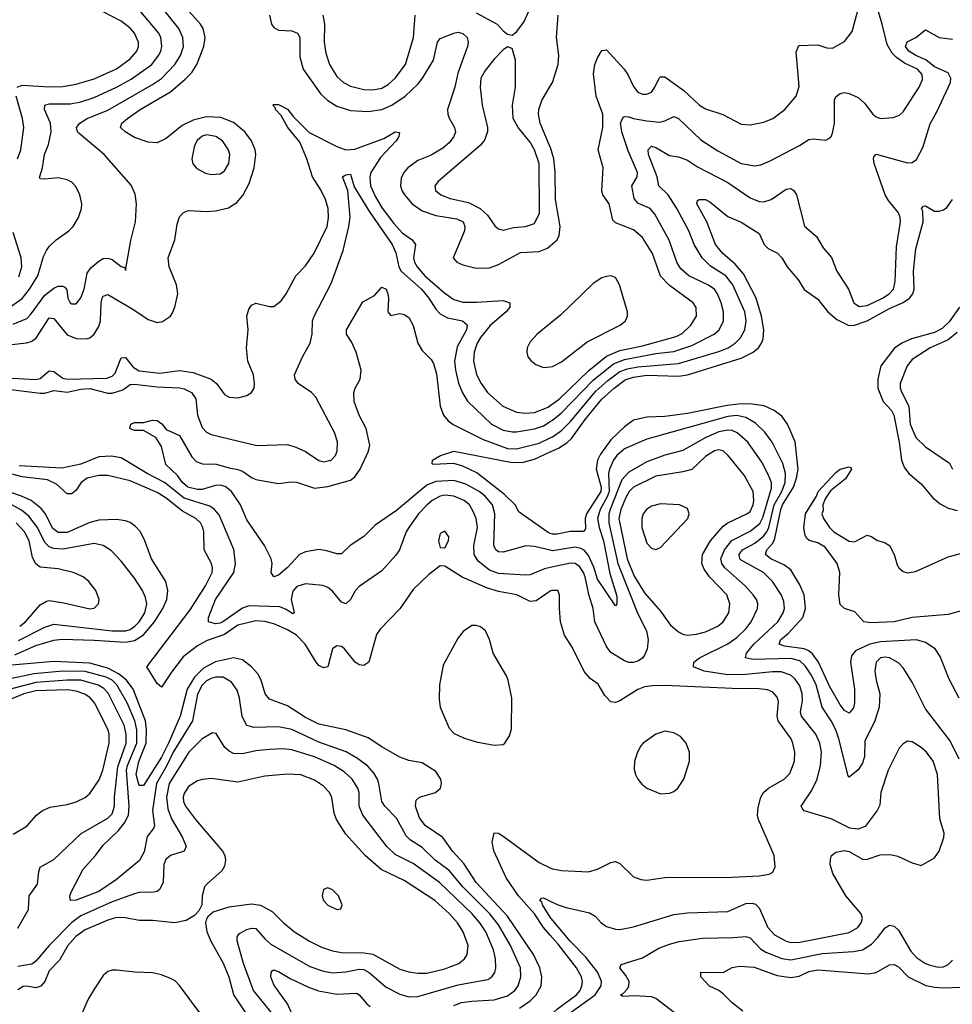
# Model space of a CAD drawing. Header units: inches. Extents: x 1173000 to 1307049, y 522583 to 678455.
# Tile 579 of 617: x 1237638 to 1241789, y 660668 to 665050. Entities that reach past the tile are written whole.
import ezdxf

# ---------------------------------------------------------------- set-up
doc = ezdxf.new("R2010")
doc.units = ezdxf.units.IN
doc.header["$MEASUREMENT"] = 0
doc.layers.add('B2636', color=7, linetype='Continuous')
doc.layers.add('B2646', color=7, linetype='Continuous')

msp = doc.modelspace()

# ---------------------------------------------------------------- linework, layer by layer
at = {"layer": 'B2636', "color": 5}
for points, elevation in [([(1237590, 663603.4), (1237668.3, 663611.8), (1237690, 663618.3), (1237710, 663630.7), (1237770, 663722.8), (1237790, 663720.7), (1237850, 663647.6), (1237890, 663630.7), (1237935.1, 663630), (1237950, 663634.2), (1237969.4, 663650.6), (1237990, 663684.9), (1237998.4, 663710), (1238000.8, 663790), (1238005.6, 663810), (1238010, 663819), (1238030, 663826.5), (1238142.2, 663762.2), (1238210, 663715.5), (1238250, 663701.5), (1238273.9, 663706.1), (1238309.7, 663730), (1238317.2, 663742.8), (1238329.2, 663770.7), (1238342.4, 663830), (1238336.3, 663870), (1238303, 663950), (1238299.1, 663990), (1238329, 664070), (1238339.5, 664140.5), (1238350, 664172.4), (1238367.6, 664192.4), (1238390, 664200.7), (1238470, 664196), (1238510, 664198.5), (1238567.7, 664212.3), (1238604.2, 664235.7), (1238632.1, 664267.9), (1238659.9, 664320.1), (1238681.8, 664390), (1238689.3, 664449.3), (1238686.4, 664470), (1238670.5, 664510), (1238640.5, 664550), (1238590, 664592.6), (1238533.9, 664613.9), (1238470, 664617.1), (1238410, 664603.1), (1238361, 664579), (1238290, 664521.5), (1238250, 664502.4), (1238210, 664505.3), (1238150, 664526), (1238107.4, 664550), (1238086.6, 664570), (1238092.9, 664590), (1238118, 664610), (1238174.3, 664650), (1238310, 664728.8), (1238375.3, 664784.7), (1238404.6, 664815.4), (1238427, 664850), (1238457.3, 664930), (1238463.6, 664970), (1238455.2, 665010), (1238442.5, 665030), (1238354.8, 665130)], 1120), ([(1237610, 663694.6), (1237670, 663720.7), (1237690, 663740.5), (1237750, 663824.1), (1237790, 663855.1), (1237810, 663864.2), (1237830, 663864.6), (1237839.3, 663859.3), (1237848.2, 663848.2), (1237853.1, 663810), (1237863.1, 663790), (1237870, 663784.9), (1237890, 663785.5), (1237910, 663812.4), (1237925.8, 663850), (1237938.6, 663921.4), (1237954.9, 663945.1), (1237990, 663975.6), (1238010, 663986.5), (1238030, 663987.8), (1238050, 663982.6), (1238090, 663950.7), (1238106.4, 663946.4), (1238110, 663934), (1238133.5, 664066.5), (1238154.2, 664150), (1238157.6, 664230), (1238152.8, 664272.8), (1238134, 664314), (1238015.1, 664450), (1237902.7, 664542.7), (1237896.2, 664550), (1237891.7, 664570), (1237906, 664590), (1237939, 664610), (1238030, 664647.2), (1238230, 664761.1), (1238270, 664788.7), (1238329.6, 664850.4), (1238354.5, 664890), (1238366.8, 664930), (1238364.5, 664970), (1238347.2, 665010), (1238266.6, 665110)], 1140), ([(1237627.5, 664750), (1237650, 664758.8), (1237770, 664750.9), (1237830, 664752.8), (1237890, 664763), (1237970, 664786.6), (1238070, 664831.1), (1238130, 664875.4), (1238160.5, 664910), (1238167.5, 664930), (1238167.6, 664950), (1238149.9, 664990), (1238130, 665012.5), (1238090, 665043.8), (1237970, 665105.3)], 1180), ([(1239670, 665079.8), (1239763.7, 665030), (1239790, 665000.5), (1239810, 664986), (1239830, 664981), (1239850, 664996.3), (1239881.6, 665038.4), (1239919.6, 665120.4)], 1140), ([(1237603.2, 663776.8), (1237650, 663809.6), (1237682.7, 663850), (1237719.2, 663910), (1237744.8, 663995.2), (1237757.7, 664022.3), (1237770, 664040.4), (1237801.3, 664070), (1237856.9, 664110), (1237876.4, 664130), (1237899.7, 664170), (1237913.7, 664210), (1237915.1, 664230), (1237905.7, 664270), (1237887.7, 664307.7), (1237870, 664326), (1237850, 664336.9), (1237810, 664346.6), (1237750, 664339.5), (1237730, 664341.2), (1237727, 664347), (1237739.7, 664390), (1237748.3, 664450), (1237766.3, 664493.7), (1237778.4, 664550), (1237775.4, 664590), (1237748.6, 664650), (1237750.8, 664669.2), (1237770, 664675.2), (1237864.7, 664675.3), (1237910, 664683.7), (1237970, 664703.7), (1238070, 664749.3), (1238135.1, 664784.9), (1238225.9, 664850), (1238256.6, 664890), (1238267.3, 664910), (1238271.4, 664930), (1238267, 664970), (1238257.7, 664990), (1238170, 665093.3)], 1160), ([(1238749.6, 665070), (1238759.8, 665030), (1238770, 665015.8), (1238790, 665003.6), (1238850, 665000.7), (1238874.5, 664990), (1238884.5, 664970), (1238884.9, 664884.9), (1238899.5, 664830), (1238979.1, 664719.1), (1239010, 664689.6), (1239050, 664664.9), (1239110, 664645.9), (1239190, 664641.3), (1239250, 664650.4), (1239294.1, 664670), (1239354.7, 664710), (1239410, 664763), (1239431.6, 664790), (1239479.4, 664870), (1239497.7, 664950), (1239510, 664966.7), (1239570, 664990.2), (1239590, 664994), (1239610, 664988.9), (1239630.2, 664970), (1239633.9, 664950), (1239630.8, 664930), (1239588.5, 664811.5), (1239574.8, 664750), (1239543.1, 664650), (1239543.6, 664630), (1239550, 664611.7), (1239574.1, 664570), (1239577.5, 664550), (1239570.1, 664530), (1239550, 664501.6), (1239522.2, 664477.8), (1239470, 664447.6), (1239410, 664422.8), (1239365.9, 664390), (1239347.9, 664370), (1239335.7, 664344.3), (1239332.9, 664310), (1239339.4, 664290), (1239350.6, 664270), (1239385.7, 664230), (1239430, 664199.3), (1239490, 664179.1), (1239584.1, 664164.1), (1239612.1, 664150), (1239620.1, 664130), (1239617.7, 664110), (1239567.2, 663990), (1239584.6, 663970), (1239610, 663958.9), (1239670, 663943.3), (1239730, 663945.8), (1239770, 663959.6), (1239866.9, 664013.1), (1239950, 664018.5), (1239987.5, 664032.5), (1240000, 664043.6)], 1120), ([(1238987.2, 665070), (1238995.2, 665030), (1238994, 664950), (1239000.7, 664900.7), (1239017.9, 664850), (1239050, 664797.6), (1239079, 664770), (1239110, 664753.5), (1239170, 664738.4), (1239210, 664737.3), (1239250, 664744.8), (1239278.8, 664761.2), (1239308.8, 664790), (1239355.9, 664850), (1239391.6, 664970), (1239398.5, 665070)], 1140), ([(1240000, 664481.8), (1239954.4, 664590), (1239947.5, 664630), (1239949.3, 664650), (1239962.8, 664690), (1240000, 664754.1)], 1120), ([(1237629.4, 664430), (1237642.8, 664470), (1237656.9, 664570), (1237651.4, 664610), (1237623.4, 664710)], 1180), ([(1237550, 663457.4), (1237710, 663447.8), (1237730, 663453.4), (1237770, 663487.3), (1237790, 663483.7), (1237830, 663454.4), (1237850, 663450.1), (1238026.1, 663453.9), (1238050, 663462.6), (1238062.7, 663477.3), (1238090, 663545.1), (1238110, 663546.4), (1238143.1, 663503.1), (1238170, 663486.9), (1238262.6, 663477.4), (1238350, 663488.1), (1238410, 663479), (1238490.2, 663450), (1238514.4, 663430), (1238550, 663382.4), (1238570, 663370.4), (1238610, 663367.6), (1238650, 663377), (1238670, 663390.6), (1238681.3, 663410), (1238684, 663430), (1238678.7, 663470), (1238654.4, 663530), (1238647.2, 663590), (1238656, 663670), (1238649.8, 663730), (1238658, 663762), (1238670, 663779.3), (1238690, 663788.7), (1238750, 663773.4), (1238770, 663773.8), (1238801.7, 663798.3), (1238825.1, 663830), (1238868, 663910), (1238910, 663954), (1238948.9, 664011.1), (1239006.6, 664130), (1239013.4, 664170), (1239010.6, 664210), (1238999.5, 664250), (1238980.6, 664290), (1238941.4, 664350), (1238916.9, 664430), (1238885, 664505), (1238831.6, 664570), (1238802.7, 664622.7), (1238776.4, 664650), (1238776.6, 664656.6), (1238764.5, 664670), (1238767.8, 664672.2), (1238790, 664672), (1238830, 664651.2), (1238857.3, 664617.3), (1238927.2, 664547.2), (1239050, 664485), (1239090, 664470.6), (1239130, 664474.3), (1239258.5, 664521.5), (1239310, 664550.1), (1239328.3, 664548.3), (1239325.9, 664530), (1239314, 664510), (1239243.5, 664436.5), (1239200.9, 664370), (1239196.1, 664350), (1239199.3, 664310), (1239221.5, 664261.5), (1239251.6, 664211.6), (1239302.9, 664142.9), (1239340.8, 664100.8), (1239384.8, 664070), (1239400.5, 664050), (1239391.3, 663990), (1239395.7, 663970), (1239406.7, 663950), (1239442.1, 663910), (1239530, 663832.3), (1239570, 663804.6), (1239610, 663793.4), (1239672.1, 663792.1), (1239790, 663800.3), (1239819.7, 663790), (1239820.1, 663770), (1239803, 663750), (1239731.9, 663688.1), (1239690, 663634.8), (1239674.7, 663610), (1239660.7, 663570), (1239658.8, 663530), (1239671.1, 663471.1), (1239692.1, 663430), (1239720.4, 663390), (1239789.4, 663329.4), (1239850, 663302.7), (1239890, 663298.4), (1239930, 663302.1), (1239990, 663325.5), (1240000, 663332.6)], 1080), ([(1237550, 663409.2), (1237730, 663387.7), (1237750, 663388.2), (1237790, 663399.1), (1237850, 663391.5), (1237910, 663405.2), (1237950, 663408.3), (1238030, 663387.4), (1238050, 663387), (1238097.6, 663402.4), (1238130, 663426.5), (1238150, 663428.3), (1238250, 663415.2), (1238350, 663410.9), (1238370, 663406.4), (1238403.8, 663390), (1238423.1, 663363.1), (1238430.1, 663290), (1238450, 663234.4), (1238470, 663213.7), (1238490, 663203.5), (1238694.1, 663154.1), (1238830, 663158.5), (1238867.5, 663147.5), (1238910, 663127.6), (1238970, 663087.5), (1238990, 663082.6), (1239024.5, 663090), (1239043.5, 663110), (1239051.6, 663130), (1239053.2, 663170), (1239040.7, 663210), (1238956.5, 663370), (1238937.7, 663390), (1238878.3, 663430), (1238865.1, 663450), (1238861.7, 663470), (1238896.9, 663550), (1238930.6, 663610), (1238940.6, 663650), (1238942.3, 663710), (1238948.3, 663730), (1239024.6, 663875.4), (1239077.4, 664022.6), (1239103.8, 664130), (1239108.7, 664171.3), (1239098.9, 664290), (1239074.5, 664350), (1239090, 664359.5), (1239110, 664362), (1239126.6, 664306.6), (1239195.1, 664195.1), (1239296.6, 664050), (1239312.8, 664012.8), (1239325.2, 663950), (1239336.5, 663930), (1239427.4, 663850), (1239459.7, 663810), (1239490, 663760.9), (1239510, 663740.7), (1239542.6, 663722.6), (1239609.5, 663709.5), (1239630, 663692.2), (1239627.2, 663670), (1239585.4, 663594.6), (1239574.1, 663530), (1239577.7, 663490), (1239591.5, 663431.5), (1239608.6, 663388.6), (1239631.6, 663351.6), (1239738.2, 663250), (1239790, 663223.4), (1239830, 663214.9), (1239850, 663215.7), (1239930, 663228.9), (1239970, 663242.9), (1240000, 663260.9)], 1060), ([(1237635.1, 663904.9), (1237648.3, 663950), (1237645.1, 663990), (1237610, 664102.4)], 1180), ([(1240000, 662688.8), (1239930, 662706), (1239891.5, 662708.5), (1239790, 662680.8), (1239770, 662681.5), (1239756.8, 662690), (1239749, 662710), (1239753.1, 662850), (1239743.1, 662890), (1239709.9, 662930), (1239683, 662950), (1239623.4, 662983.4), (1239570, 662998.9), (1239490, 662994.6), (1239450, 662978.3), (1239314.7, 662865.3), (1239220.4, 662799.6), (1239170.1, 662749.9), (1239109, 662710), (1239070, 662672.2), (1239050, 662672.5), (1239006.1, 662686.1), (1238970, 662691.2), (1238910, 662682.2), (1238884.2, 662670), (1238830, 662611.6), (1238790, 662578.2), (1238769.8, 662569.8), (1238758.3, 662590), (1238762.7, 662630), (1238757.7, 662650), (1238728.1, 662710), (1238650, 662824), (1238621.6, 662890), (1238580.4, 662950), (1238552.7, 662972.7), (1238530, 662978.3), (1238510, 662977), (1238450, 662959.3), (1238430, 662959.6), (1238386.5, 662970), (1238362.7, 662990), (1238341.4, 663021.4), (1238288.5, 663070), (1238269.3, 663150), (1238244.5, 663190), (1238190, 663221.2), (1238150, 663222), (1238128.7, 663230), (1238133.2, 663250), (1238150, 663256.5), (1238190, 663256.5), (1238230, 663267.2), (1238250, 663266.7), (1238271.7, 663251.7), (1238290, 663226.4), (1238350, 663199.1), (1238404.1, 663104.1), (1238424.1, 663084.1), (1238452.5, 663072.5), (1238512.3, 663072.3), (1238570, 663054.8), (1238610, 663047.9), (1238630, 663040.5), (1238670, 663012.7), (1238690, 663004.2), (1238790, 662985.2), (1238846.9, 662993.1), (1238870, 662991.8), (1238950, 662965.4), (1239010, 662971.8), (1239110, 663001), (1239130, 663015.8), (1239153.2, 663050), (1239190.7, 663130), (1239196.3, 663156.3), (1239179.8, 663230), (1239148.9, 663290), (1239127.7, 663350), (1239126, 663390), (1239131.3, 663410), (1239154.3, 663450), (1239157.6, 663490), (1239135.9, 663570), (1239115.8, 663615.9), (1239093.5, 663650), (1239093.1, 663670), (1239166, 663794), (1239217.2, 663822.8), (1239250, 663859.1), (1239270, 663850.6), (1239277.4, 663830), (1239280.3, 663810), (1239276.3, 663750), (1239290, 663734), (1239330, 663742), (1239350, 663738), (1239370, 663723.8), (1239389.2, 663689.2), (1239411.1, 663610), (1239430, 663578.3), (1239470, 663537), (1239479.8, 663519.8), (1239493.1, 663473.1), (1239510.1, 663330), (1239525.1, 663290), (1239544.8, 663264.8), (1239568, 663248), (1239701.2, 663181.2), (1239810, 663141.1), (1239850, 663139.3), (1239950, 663164.9), (1240000, 663188.2)], 1040), ([(1240000, 663698.2), (1239941.6, 663650), (1239910, 663616), (1239897.2, 663590), (1239894.9, 663570), (1239900.3, 663550), (1239913, 663533), (1239936, 663516), (1239970, 663502.4), (1240000, 663505.2)], 1120), ([(1240000, 662763.8), (1239990, 662767.2), (1239871.3, 662850), (1239860.3, 662860.3), (1239843.9, 662890), (1239796.2, 662936.2), (1239673.3, 663033.3), (1239610, 663063.4), (1239570, 663075.2), (1239478, 663070), (1239473.6, 663073.6), (1239475.1, 663090), (1239511.6, 663110), (1239570, 663130.1), (1239830, 663078.8), (1239879, 663081), (1239930, 663093.5), (1240000, 663126.5)], 1020), ([(1240000, 662611.6), (1239974, 662606), (1239910, 662579.4), (1239890, 662578.3), (1239770, 662585.4), (1239730, 662600.4), (1239679.4, 662639.4), (1239660.7, 662670), (1239658.9, 662710), (1239676.1, 662790), (1239670, 662829.6), (1239658.7, 662858.7), (1239639.6, 662890), (1239617, 662910), (1239570, 662929.1), (1239530, 662933.1), (1239510, 662929.5), (1239473.9, 662910), (1239450, 662889.9), (1239412.8, 662850), (1239370.2, 662790), (1239358.2, 662770), (1239328.9, 662691.1), (1239312.8, 662667.2), (1239250, 662596.8), (1239150, 662527.1), (1239132.2, 662507.8), (1239110, 662469.5), (1239090.2, 662449.8), (1239070, 662457.7), (1239030, 662505.8), (1239010, 662522.6), (1238988.2, 662531.8), (1238910, 662539.5), (1238872.2, 662527.8), (1238853.8, 662506.2), (1238846.9, 662470), (1238860.4, 662410), (1238853.8, 662406.2), (1238825, 662425), (1238796.2, 662436.2), (1238658.4, 662441.6), (1238629.4, 662430.6), (1238542.2, 662370), (1238530, 662363.4), (1238510, 662361), (1238478.7, 662370), (1238478.5, 662390), (1238510.5, 662470), (1238591.6, 662590), (1238599.1, 662630), (1238591.8, 662691.8), (1238525.8, 662845.8), (1238505.6, 662870), (1238484.5, 662884.5), (1238370, 662920.9), (1238282.2, 662990), (1238206.4, 663030), (1238090, 663100.2), (1238047.5, 663107.5), (1237990, 663104), (1237910, 663072.1), (1237826.2, 663053.8), (1237636.3, 663063.7)], 1060), ([(1240000, 662505.9), (1239937.1, 662462.9), (1239910, 662460.3), (1239850.3, 662490.3), (1239770, 662504.7), (1239719.7, 662519.7), (1239608.3, 662568.3), (1239530, 662618.3), (1239510, 662618.7), (1239459.7, 662580.3), (1239390, 662514.6), (1239330, 662428.5), (1239242.2, 662337.8), (1239227.1, 662312.9), (1239192.1, 662190), (1239170, 662175.3), (1239150, 662179.3), (1239131.5, 662190), (1239083.5, 662250), (1239070, 662259.8), (1239050, 662263.1), (1239030, 662249.5), (1239010.2, 662170), (1238990, 662165.6), (1238970, 662176), (1238957.6, 662190), (1238908.5, 662270), (1238870.9, 662310.9), (1238830, 662335.1), (1238770, 662360.7), (1238730, 662371.9), (1238690, 662374.2), (1238610, 662354.9), (1238550, 662313.4), (1238472.8, 662287.2), (1238430, 662262.8), (1238366.2, 662213.8), (1238313.6, 662146.4), (1238270, 662078.6), (1238250, 662095), (1238203.7, 662170), (1238396.7, 662423.3), (1238465, 662530), (1238494.8, 662590), (1238496.2, 662610), (1238491.6, 662630), (1238459.9, 662690), (1238458.7, 662770), (1238453.9, 662790), (1238443.2, 662810), (1238422.3, 662830), (1238362.9, 662862.9), (1238290, 662920.8), (1238250, 662946.3), (1238130, 662997.6), (1238030, 663020.6), (1237990, 663021.3), (1237938.5, 663010), (1237912.7, 662990), (1237890, 662955.9), (1237870, 662939), (1237850, 662939.9), (1237802.8, 662982.8), (1237762, 663002), (1237650, 663016), (1237490, 663056.6)], 1080), ([(1237617.5, 662222.5), (1237710, 662265), (1237790, 662288), (1237827.5, 662292.5), (1237970, 662289.1), (1238110, 662278.9), (1238150, 662286.7), (1238190, 662312.5), (1238238.5, 662370), (1238275.9, 662430), (1238293.3, 662470), (1238298.4, 662510), (1238288.2, 662550), (1238225.2, 662650), (1238195.9, 662730), (1238175.8, 662770), (1238154.4, 662794.4), (1238130, 662812.7), (1238110, 662820.2), (1238070, 662825.9), (1237990, 662822.2), (1237950, 662811.9), (1237850, 662768.2), (1237810, 662767), (1237785.7, 662785.7), (1237751.5, 662851.5), (1237734.5, 662874.5), (1237690, 662909.9), (1237647.1, 662930), (1237590, 662948.8)], 1120), ([(1237633.3, 662286.7), (1237750, 662346.6), (1237790, 662360.1), (1238049.9, 662330.1), (1238110.2, 662329.8), (1238130, 662336.1), (1238151.2, 662350), (1238170, 662370.1), (1238195.9, 662410), (1238203.9, 662450), (1238198.5, 662478.5), (1238184.4, 662510), (1238150, 662563.8), (1238090, 662640.4), (1238046.7, 662686.7), (1238009.9, 662709.9), (1237970, 662718.7), (1237830, 662693.6), (1237790, 662697.1), (1237770, 662703.8), (1237750, 662723.8), (1237718.2, 662790), (1237679.7, 662839.7), (1237646.6, 662866.6), (1237590, 662897.4)], 1140), ([(1237638.4, 662350), (1237663.6, 662370), (1237730, 662446), (1237757.8, 662462.2), (1237770, 662464.7), (1237835.1, 662455.1), (1237950, 662428.1), (1237970, 662430.6), (1237989.4, 662450), (1237991.6, 662470), (1237978, 662510), (1237946.3, 662550), (1237921.6, 662570), (1237876, 662590), (1237810, 662606.6), (1237730, 662612.9), (1237710, 662628.2), (1237696.1, 662656.1), (1237680.5, 662730), (1237659.2, 662770), (1237622.3, 662810)], 1160), ([(1239862.8, 660650), (1239910, 660683.6), (1239936.6, 660710), (1239959.4, 660750), (1239962.8, 660790), (1239952.8, 660830), (1239925.5, 660890), (1239810, 661059.7), (1239670.7, 661210), (1239614.7, 661294.7), (1239565.2, 661350), (1239521.3, 661410), (1239443.3, 661463.3), (1239417.1, 661497.1), (1239399.5, 661550), (1239403.3, 661576.7), (1239418.4, 661590), (1239489.6, 661610), (1239510.7, 661630), (1239515.7, 661650), (1239512.3, 661670), (1239490, 661703.9), (1239430, 661743.1), (1239370, 661753.5), (1239330, 661767.9), (1239250, 661813.2), (1239190, 661853.6), (1239090, 661889.4), (1238970, 661914), (1238910, 661944.5), (1238830, 661996.5), (1238750, 662025.8), (1238730.6, 662050), (1238713.3, 662110), (1238698.3, 662138.3), (1238670.4, 662170.4), (1238630, 662200.8), (1238590, 662209.9), (1238510, 662191.4), (1238456.5, 662163.5), (1238416.3, 662123.7), (1238384, 662070), (1238352.3, 661950), (1238301.4, 661830), (1238270, 661767.6), (1238190, 661641), (1238170, 661641.2), (1238157.5, 661690), (1238168.6, 661748.6), (1238200.8, 661830), (1238203.1, 661890), (1238198.3, 661930), (1238144.1, 662070), (1238113.7, 662110), (1238078.8, 662138.8), (1238030, 662164), (1237950, 662185.9), (1237790, 662192.9), (1237603.1, 662176.9)], 1120), ([(1239570, 660661.8), (1239604.7, 660675.3), (1239650, 660682.5), (1239750, 660687.2), (1239810, 660705), (1239842.8, 660730), (1239856.9, 660750), (1239869.4, 660790), (1239866.6, 660830), (1239823.5, 660930), (1239770, 661020.9), (1239731, 661070), (1239610.7, 661190), (1239550, 661262.6), (1239488.2, 661310), (1239430, 661365.2), (1239378, 661398), (1239358, 661418), (1239315.5, 661495.5), (1239263.2, 661550), (1239250, 661569.8), (1239237.5, 661650), (1239230.5, 661670), (1239215.5, 661695.5), (1239187.5, 661727.5), (1239142.4, 661762.4), (1239091.9, 661791.9), (1238970, 661835.2), (1238850, 661890.3), (1238790, 661902.5), (1238680.4, 661900.4), (1238650, 661908.1), (1238628.6, 661948.6), (1238617.4, 662030), (1238606, 662066), (1238581.3, 662101.3), (1238544, 662124), (1238510, 662123.2), (1238490, 662117.5), (1238470, 662107.2), (1238450, 662087.7), (1238430, 662047.4), (1238407.2, 661930), (1238320.8, 661790), (1238293.9, 661730), (1238247.1, 661650), (1238230.1, 661530), (1238238.1, 661461.9), (1238233.6, 661450), (1238205.4, 661414.6), (1238192.9, 661347.1), (1238171.9, 661308.1), (1238070, 661223.4), (1237991, 661170), (1237890, 661130.7), (1237865.1, 661130), (1237861.6, 661150), (1237868.3, 661170), (1237921.6, 661270), (1237976.5, 661330), (1238010, 661375.6), (1238078.5, 661441.5), (1238105.2, 661474.8), (1238122, 661510), (1238126.3, 661550), (1238113.9, 661710), (1238118.2, 661730), (1238159.4, 661830), (1238160.5, 661890), (1238151.6, 661930), (1238117.3, 662010), (1238071.4, 662090), (1238049.9, 662110), (1238023.7, 662123.7), (1237930, 662148.7), (1237830, 662150.4), (1237700.9, 662139.1), (1237590, 662115.1)], 1140), ([(1237630, 661006.3), (1237678.3, 661090), (1237681.2, 661150), (1237717.7, 661202.3), (1237723, 661257), (1237730, 661278.3), (1237790, 661312.2), (1237911.9, 661428.1), (1238030, 661495.8), (1238050, 661515), (1238060.8, 661550), (1238060.8, 661590), (1238074.7, 661725.3), (1238112.8, 661830), (1238112.4, 661870), (1238103, 661910), (1238032.5, 662052.5), (1238013, 662073), (1237987.7, 662087.7), (1237910, 662110), (1237850, 662110.6), (1237710, 662099.9), (1237591.2, 662068.8)], 1160), ([(1237610, 661424.4), (1237670, 661460.9), (1237713.5, 661510), (1237740.5, 661530), (1237774.6, 661545.4), (1237850, 661557.3), (1237890.4, 661569.6), (1237930, 661587.8), (1237950, 661606.4), (1237992.5, 661667.5), (1238008.9, 661710), (1238036.9, 661830), (1238037.2, 661870), (1238032.8, 661890), (1237970.9, 662010), (1237952.4, 662032.4), (1237928.8, 662048.8), (1237890, 662061.5), (1237850, 662067), (1237710, 662062.3), (1237657.6, 662050), (1237595.7, 662024.3)], 1180), ([(1238770, 660618.7), (1238678.3, 660730), (1238634.9, 660850), (1238605.6, 660950), (1238606.9, 660970), (1238616.9, 660983.1), (1238650, 661000.1), (1238670, 661006), (1238690, 661005.7), (1238730, 660958.8), (1238756, 660936), (1238930, 660836), (1238990, 660814.6), (1239030, 660808.5), (1239090, 660812.4), (1239150, 660824), (1239170, 660822.4), (1239194.1, 660810), (1239270, 660744.8), (1239330, 660713.3), (1239370, 660701), (1239410, 660702.2), (1239590, 660755.2), (1239721.9, 660778.1), (1239739.8, 660790), (1239752.6, 660810), (1239757.6, 660830), (1239755.8, 660870), (1239747.5, 660910), (1239712.4, 660990), (1239686.7, 661030), (1239652, 661070), (1239506.5, 661210), (1239390, 661295.1), (1239310, 661334.9), (1239272.4, 661370), (1239165.6, 661510), (1239149.9, 661549.9), (1239148.9, 661610), (1239143.4, 661630), (1239117.5, 661670), (1239082.6, 661702.6), (1239038.5, 661730), (1238950, 661768.7), (1238850, 661800.7), (1238810, 661804.6), (1238750, 661801.6), (1238690, 661795.4), (1238630, 661782.8), (1238590, 661784.7), (1238570, 661793.8), (1238550.8, 661810), (1238512.9, 661872.9), (1238496.6, 661876.6), (1238450, 661849.2), (1238390.7, 661790), (1238303.1, 661650), (1238291.3, 661590), (1238297.1, 661537.1), (1238313.7, 661493.7), (1238363.3, 661410), (1238379.7, 661370), (1238370.1, 661349.9), (1238309.5, 661330.5), (1238288.2, 661311.8), (1238280.5, 661290), (1238277.2, 661210), (1238261.3, 661178.7), (1238250.1, 661169.9), (1238233.8, 661166.2), (1238170, 661165.2), (1238150, 661160.2), (1238050, 661124.2), (1237910, 661062.3), (1237870, 661031.3), (1237769.8, 660930.2), (1237710, 660860.4), (1237692.8, 660847.2), (1237630, 660836.7)], 1160), ([(1238662.9, 660602.9), (1238590.8, 660710), (1238570, 660788.3), (1238546, 660850), (1238489.1, 660950), (1238472.2, 660990), (1238466.9, 661030), (1238471.6, 661048.4), (1238478.2, 661061.8), (1238500, 661080), (1238570, 661102.3), (1238670, 661115.5), (1238710, 661109.5), (1238761.4, 661081.4), (1238812.1, 661030), (1238862.2, 660990), (1238928.4, 660948.4), (1238982.1, 660922.1), (1239030, 660905.5), (1239070, 660898.5), (1239170, 660897.3), (1239210, 660890.5), (1239330, 660823.9), (1239370, 660811.9), (1239410, 660806.4), (1239450, 660806.9), (1239530, 660825.3), (1239592.3, 660850), (1239618, 660870), (1239629.9, 660890.1), (1239633.7, 660930), (1239612.7, 660990), (1239586.9, 661030), (1239551.1, 661070), (1239486.3, 661130), (1239350, 661218.8), (1239247.6, 661267.6), (1239176.3, 661330), (1239090, 661425.5), (1239048.4, 661490), (1239037.8, 661517.8), (1239027.8, 661587.8), (1239017.4, 661610), (1238990, 661638.4), (1238950, 661664.8), (1238890, 661688.4), (1238830, 661691.6), (1238730, 661683.7), (1238610, 661656.8), (1238490, 661672.3), (1238450, 661668.9), (1238430, 661662.5), (1238390, 661636.8), (1238370, 661605.6), (1238366, 661590), (1238368.1, 661570), (1238377, 661550), (1238421.4, 661490), (1238541.5, 661350), (1238551, 661330), (1238553.8, 661310), (1238550, 661282.7), (1238538.7, 661261.3), (1238473.8, 661206.2), (1238461.3, 661190), (1238450.3, 661150), (1238448.5, 661110), (1238435.6, 661084.4), (1238416.4, 661063.6), (1238378.8, 661041.2), (1238328.9, 661031.1), (1238230, 661040.2), (1238170, 661040.4), (1238110, 661053.3), (1238070, 661053.5), (1238030, 661041.9), (1237930, 660999.7), (1237888, 660970), (1237852.1, 660930), (1237815.9, 660864.1), (1237770, 660817.1), (1237749.6, 660770), (1237732.1, 660748), (1237710, 660740.4), (1237670, 660748.4), (1237653.6, 660746.4), (1237630, 660732.9)], 1180), ([(1240000, 660975.2), (1239970, 661009.2), (1239930, 661071), (1239858.3, 661150), (1239804.1, 661230), (1239749.3, 661350.7), (1239741.9, 661390), (1239750, 661430.3), (1239770, 661428.9), (1239790, 661415.9), (1239950, 661298.5), (1240000, 661275.6)], 1080), ([(1240000, 661055.4), (1239965.5, 661110), (1239962.4, 661122.4), (1239954, 661130), (1239960.5, 661139.5), (1239970, 661141.8), (1240000, 661127)], 1060), ([(1238440.5, 660630), (1238350, 660751.8), (1238330, 660772.2), (1238310, 660783.4), (1238270, 660798.9), (1238230, 660807.9), (1238150.6, 660810.6), (1238070, 660820.2), (1238050, 660820.2), (1238030, 660813.7), (1238010, 660795.5), (1237970, 660735.9), (1237943.3, 660690), (1237916.4, 660630)], 1220), ([(1238875.4, 660570), (1238830, 660669.9), (1238770, 660755.1), (1238756.8, 660790), (1238756.9, 660810), (1238762.6, 660817.4), (1238770, 660821.5), (1238790, 660814), (1238842.5, 660782.5), (1238923.4, 660743.4), (1238967.9, 660727.9), (1239050, 660712.6), (1239136.7, 660716.7), (1239150, 660710.2), (1239182.7, 660670), (1239198.5, 660658.5)], 1140)]:
    msp.add_lwpolyline(points, dxfattribs=dict(at, elevation=elevation))
for points, elevation in [([(1239810, 664929.2), (1239790, 664916), (1239750, 664874.7), (1239710, 664823.5), (1239691.3, 664790), (1239687.8, 664750), (1239696.9, 664670), (1239721, 664570), (1239720.2, 664550), (1239706.9, 664513.1), (1239689.1, 664490.9), (1239500.4, 664330), (1239486.4, 664310), (1239488.5, 664290), (1239512.7, 664270), (1239554.4, 664254.4), (1239635.8, 664235.8), (1239688.4, 664210), (1239720.5, 664180.5), (1239752.7, 664132.7), (1239770, 664118.3), (1239790, 664113.8), (1239835.4, 664124.6), (1239890, 664128.7), (1239930, 664143.2), (1239951.2, 664188.8), (1239950.6, 664410), (1239930, 664471.2), (1239910, 664504.2), (1239857.5, 664570), (1239834.7, 664610), (1239831.3, 664668.7), (1239844.4, 664750), (1239845.4, 664870), (1239830, 664922)], 1140), ([(1238470, 664536.7), (1238450, 664531.5), (1238427.6, 664512.4), (1238415.8, 664490), (1238404.5, 664430), (1238408.6, 664408.6), (1238427.2, 664387.2), (1238466.1, 664366.1), (1238490, 664360.2), (1238530, 664363.5), (1238550, 664377.8), (1238569.8, 664410), (1238574.1, 664450), (1238567.9, 664470), (1238541, 664510), (1238510.8, 664530)], 1140), ([(1239530, 662774), (1239510, 662762.9), (1239502.6, 662730), (1239510, 662700.5), (1239530, 662699.5), (1239546.6, 662730), (1239547.8, 662747.8)], 1080), ([(1239670, 662354.1), (1239650, 662353), (1239612.3, 662327.7), (1239590, 662299.3), (1239523.4, 662176.6), (1239507, 662090), (1239505.1, 662025.1), (1239510.1, 661990.1), (1239550, 661896.3), (1239572.6, 661872.6), (1239613.3, 661853.3), (1239670, 661835.6), (1239750, 661821.6), (1239790, 661824.7), (1239798, 661830), (1239818, 661862), (1239826.6, 661893.4), (1239828.5, 662030), (1239812, 662110), (1239805.4, 662130), (1239745.5, 662230), (1239730, 662291.8), (1239711.5, 662330), (1239690, 662348)], 1120), ([(1239010, 661186), (1238990, 661178.7), (1238984, 661150), (1238990.2, 661130), (1239010, 661109.4), (1239050, 661089.2), (1239067.3, 661092.7), (1239073.3, 661110), (1239056.8, 661150), (1239030, 661177.8)], 1220)]:
    msp.add_lwpolyline(points, close=True, dxfattribs=dict(at, elevation=elevation))
at = {"layer": 'B2646', "color": 5}
for points, elevation in [([(1240000, 663260.9), (1240010, 663266.9), (1240050, 663300.4), (1240190, 663446.1), (1240281.3, 663518.7), (1240330, 663536.9), (1240470, 663563.7), (1240550, 663573.5), (1240630, 663600.2), (1240729.9, 663650.1), (1240751.7, 663670), (1240771, 663710), (1240770.4, 663750), (1240759.9, 663790), (1240743.8, 663830), (1240730, 663849.8), (1240701.2, 663870), (1240616.2, 663910), (1240581.2, 663941.2), (1240562.6, 663970), (1240528.9, 664068.9), (1240464.7, 664184.7), (1240443.8, 664210), (1240390, 664232.8), (1240373.3, 664253.3), (1240362.6, 664310), (1240386.3, 664350), (1240388.7, 664370), (1240345.9, 664465.9), (1240318.8, 664550), (1240312.8, 664590), (1240324.1, 664615.9), (1240330, 664619.5), (1240350, 664617.3), (1240370, 664609.6), (1240430, 664599), (1240486.7, 664593.3), (1240510, 664599), (1240550, 664618.4), (1240570, 664610.2), (1240670, 664515.1), (1240745.5, 664465.5), (1240850, 664410.1), (1240910, 664398.9), (1240936.4, 664403.6), (1240978.7, 664421.3), (1241109.7, 664490), (1241150, 664516.9), (1241170, 664520.3), (1241226, 664514), (1241239.5, 664520.5), (1241250, 664530.6), (1241255.2, 664544.8), (1241264.5, 664590), (1241265.4, 664694.6), (1241271.6, 664708.4), (1241290, 664721.5), (1241310, 664725.5), (1241330, 664721.3), (1241370, 664703.5), (1241397.8, 664677.8), (1241436, 664630), (1241450, 664617.8), (1241469.6, 664610.4), (1241526.1, 664613.9), (1241554.6, 664625.4), (1241570, 664639.5), (1241642.3, 664750), (1241656.2, 664783.8), (1241654.5, 664805.5), (1241634.4, 664830), (1241576.7, 664856.7), (1241540.9, 664880.9), (1241521.5, 664901.5), (1241499.5, 664939.5), (1241477.5, 665030), (1241446.6, 665130)], 1060), ([(1240000, 663332.6), (1240039.5, 663360.5), (1240171.5, 663488.5), (1240250, 663552.5), (1240310, 663576.9), (1240410, 663598.8), (1240560.4, 663639.6), (1240586.1, 663653.9), (1240626.1, 663690), (1240650.6, 663730), (1240648.7, 663768.7), (1240636.2, 663790), (1240530, 663867), (1240490, 663907.9), (1240454.3, 664010), (1240410, 664080.6), (1240370, 664114.7), (1240290, 664145.7), (1240277.8, 664157.8), (1240261.2, 664230), (1240234.4, 664270), (1240229.9, 664290), (1240234.9, 664390), (1240212.3, 664470), (1240233.1, 664570), (1240233, 664630), (1240204.1, 664710), (1240191.8, 664808.2), (1240198.8, 664850), (1240210, 664879.5), (1240230, 664912.8), (1240250, 664915.3), (1240328.5, 664830), (1240345.3, 664805.3), (1240370, 664751.8), (1240390, 664727.2), (1240410, 664718.6), (1240430, 664719.1), (1240450, 664727.9), (1240465.6, 664750), (1240483.9, 664790), (1240490, 664795.8), (1240510, 664795.4), (1240594.6, 664734.6), (1240664.1, 664670), (1240690, 664653), (1240768.3, 664628.3), (1240850, 664584.7), (1240890, 664581.6), (1240950, 664594.2), (1240990, 664610.2), (1241043.1, 664650), (1241094.5, 664710), (1241107.8, 664752.2), (1241093.7, 664906.3), (1241105.7, 664934.3), (1241190, 664938.3), (1241230, 664924.1), (1241256.2, 664923.8), (1241310, 664952.7), (1241342.7, 664997.3), (1241372.6, 665107.4)], 1080), ([(1240000, 664754.1), (1240009.2, 664770), (1240034.9, 664850), (1240037.4, 664890), (1240027, 664970), (1240034.9, 665070)], 1120), ([(1240000, 663188.2), (1240010, 663192.8), (1240050, 663221.3), (1240090, 663262.2), (1240203.1, 663396.9), (1240255.5, 663444.5), (1240310, 663483.8), (1240343.8, 663496.2), (1240390, 663504.4), (1240570, 663519.8), (1240750, 663573.1), (1240792.2, 663590), (1240823, 663610), (1240846.5, 663633.5), (1240866.3, 663670), (1240872, 663710), (1240865.1, 663750), (1240812.1, 663870), (1240780.7, 663910), (1240713, 663953), (1240675.7, 663990), (1240640.6, 664050), (1240616.9, 664110), (1240563.7, 664210), (1240524.5, 664270), (1240482.5, 664310), (1240475, 664350), (1240437.3, 664450), (1240434.9, 664470), (1240450, 664487), (1240470, 664481.6), (1240530, 664444.8), (1240570, 664439.3), (1240610, 664424.3), (1240654.6, 664394.6), (1240790, 664325.8), (1240890, 664257.5), (1240930, 664240.7), (1240950, 664239.5), (1240983.5, 664250), (1241050, 664296), (1241070, 664298.2), (1241083.7, 664290), (1241096.2, 664270), (1241131.4, 664131.4), (1241184.8, 664084.8), (1241214.6, 664034.6), (1241251.7, 663991.7), (1241275.1, 663930), (1241326.6, 663850), (1241351.2, 663790), (1241373.9, 663773.9), (1241410, 663777.2), (1241477.7, 663810), (1241507.6, 663830), (1241527.7, 663850), (1241535.2, 663884.8), (1241541.4, 664038.6), (1241558.8, 664150), (1241557.7, 664170), (1241549.8, 664190), (1241504.7, 664244.7), (1241490.3, 664270.3), (1241442, 664410), (1241437.8, 664430), (1241440.2, 664439.8), (1241450, 664451.1), (1241590, 664412.3), (1241610, 664414.9), (1241630, 664427.6), (1241658.6, 664481.4), (1241690, 664586.5), (1241720.3, 664639.7), (1241780.6, 664770), (1241782.9, 664790), (1241770, 664813.9), (1241710, 664839.7), (1241671.8, 664871.8), (1241627.1, 664890), (1241595.5, 664910), (1241580.7, 664930), (1241588, 664952), (1241627.3, 664970), (1241670, 665004), (1241730.3, 664970.3), (1241790, 664963.6)], 1040), ([(1240000, 664043.6), (1240029.9, 664070.1), (1240039.9, 664090), (1240043.7, 664130), (1240023.6, 664250), (1240022.2, 664370), (1240015.8, 664430), (1240000.5, 664480.5), (1240000, 664481.8)], 1120), ([(1240000, 663126.5), (1240036.4, 663143.6), (1240073.6, 663166.4), (1240093.8, 663186.2), (1240154.9, 663270), (1240230, 663361.5), (1240283.5, 663410), (1240333.7, 663446.3), (1240370, 663458.9), (1240430, 663468), (1240570, 663463.2), (1240610, 663468.8), (1240850, 663543.4), (1240902.8, 663570), (1240926.5, 663590), (1240940.1, 663610), (1240946.9, 663630), (1240950.3, 663670), (1240940.2, 663730), (1240916.2, 663810), (1240859.2, 663919.2), (1240822.4, 663962.4), (1240767.2, 664010), (1240735.6, 664050), (1240697.2, 664150), (1240652.8, 664230), (1240655.4, 664244.6), (1240662.7, 664250), (1240690, 664249.4), (1240710, 664238.8), (1240790, 664174.2), (1240850, 664148.2), (1240930, 664098.5), (1240952.4, 664050), (1240970, 664031.7), (1241010.5, 664010.5), (1241030.5, 663990.5), (1241053.5, 663950), (1241104.5, 663890), (1241130, 663849), (1241190, 663806.2), (1241234.6, 663750), (1241274.8, 663714.8), (1241326.2, 663690), (1241350, 663689), (1241410, 663710.3), (1241510, 663764.5), (1241570, 663791.3), (1241598.3, 663810), (1241613, 663830), (1241618.7, 663850), (1241616.6, 663930), (1241627.4, 664030), (1241660.1, 664150), (1241657.7, 664197.7), (1241651.5, 664210), (1241660.3, 664219.7), (1241670, 664221.3), (1241710, 664197.4), (1241730, 664197.1), (1241750, 664203.5), (1241765.4, 664214.6), (1241790.6, 664250)], 1020), ([(1240000, 663505.2), (1240010, 663506.2), (1240050, 663526.4), (1240164.3, 663615.7), (1240310.8, 663690), (1240335.3, 663710), (1240343.5, 663730), (1240343.8, 663750), (1240307.4, 663870), (1240290, 663902.4), (1240270, 663909.7), (1240250, 663906.2), (1240230, 663900.3), (1240190, 663876.1), (1240044.8, 663735.2), (1240000, 663698.2)], 1120), ([(1241820.7, 663770), (1241775.1, 663704.9), (1241744.6, 663675.4), (1241710, 663657.2), (1241607.6, 663630), (1241564.5, 663610), (1241531.6, 663588.4), (1241471.2, 663510), (1241456.9, 663450), (1241458.1, 663410), (1241481.7, 663350), (1241518.2, 663310), (1241528.3, 663290), (1241552.8, 663170), (1241562.2, 663090), (1241576.1, 663056.1), (1241595.8, 663030), (1241650, 662984.9), (1241701.8, 662921.8), (1241735.3, 662895.3), (1241770, 662876.3), (1241810, 662865.2)], 1020), ([(1241810, 663657.7), (1241770, 663624.6), (1241691.2, 663590), (1241610, 663537.5), (1241588.1, 663510), (1241556.3, 663430), (1241557.1, 663410), (1241564, 663390), (1241596, 663330), (1241602, 663250), (1241626.6, 663190), (1241670, 663148.3), (1241776.3, 663076.3), (1241789.3, 663050)], 1040), ([(1241819.8, 662030), (1241775.1, 662115.1), (1241735.1, 662215.1), (1241712.4, 662250), (1241670, 662277.7), (1241629.3, 662289.3), (1241470, 662280.9), (1241421.6, 662270), (1241358.5, 662241.5), (1241340.6, 662219.4), (1241336.3, 662190), (1241354.2, 662070), (1241353.8, 662010), (1241350, 661987.8), (1241330, 661963.8), (1241310, 661975.3), (1241290, 662000.9), (1241243.1, 662083.1), (1241193.7, 662190), (1241167, 662227), (1241150, 662241.2), (1241130, 662250), (1241042.1, 662262.1), (1241017.8, 662270), (1241023.9, 662290), (1241060.3, 662319.7), (1241123.5, 662390), (1241135.4, 662430), (1241129.9, 662490), (1241110, 662534.4), (1241070, 662601.2), (1241042.8, 662622.8), (1240981, 662650), (1240957.8, 662670), (1240963.2, 662690), (1240990, 662720.6), (1240999.8, 662740.2), (1241025.8, 662870), (1241033.3, 662890), (1241081.8, 662970), (1241095.8, 663010), (1241103.1, 663050), (1241090, 663171.2), (1241056.3, 663250), (1241030, 663285.8), (1240995.5, 663310), (1240951.2, 663331.2), (1240898.6, 663338.6), (1240850, 663339.5), (1240787.6, 663332.4), (1240610, 663296.9), (1240510, 663284.4), (1240430, 663280.6), (1240370, 663267.3), (1240330, 663237.6), (1240270, 663180.3), (1240223.6, 663116.4), (1240210.4, 663090), (1240204.1, 663050), (1240226.2, 662970), (1240224.7, 662950), (1240161.1, 662850), (1240155.2, 662830), (1240156.8, 662783.2), (1240148, 662772), (1240088.3, 662771.7), (1240030, 662760.5), (1240010, 662760.5), (1240000, 662763.8)], 1020), ([(1241819.1, 661759.1), (1241779.8, 661839.8), (1241670, 661982.7), (1241610, 662101.7), (1241570, 662165.7), (1241550, 662187.4), (1241510, 662209.8), (1241490, 662212.4), (1241470, 662209.8), (1241450.2, 662189.8), (1241444.4, 662150), (1241450, 662110.7), (1241466.8, 662050), (1241463, 661990), (1241444.6, 661930), (1241400.4, 661839.6), (1241397.8, 661770), (1241390, 661741.1), (1241370, 661711.8), (1241330, 661678), (1241324.9, 661684.9), (1241283.7, 661850), (1241270, 661888.9), (1241249.9, 661929.9), (1241209.9, 661989.9), (1241183.3, 662090), (1241164.1, 662130), (1241134.9, 662174.9), (1241110, 662195.8), (1241070, 662207.3), (1240901.9, 662201.9), (1240868.9, 662210), (1240872.6, 662230), (1240905.2, 662270), (1241012.1, 662370), (1241036.7, 662410), (1241042, 662430), (1241039.8, 662459.8), (1241029.2, 662489.2), (1240988.7, 662550), (1240948.4, 662590), (1240850, 662643.9), (1240843.6, 662650), (1240840.6, 662670), (1240855.7, 662690), (1240910, 662720.2), (1240948.9, 662751.1), (1240963.4, 662770), (1240972.3, 662790), (1240996.1, 662890), (1241029.7, 662950), (1241045.8, 662990), (1241046.9, 663030), (1241034.2, 663074.2), (1240986.9, 663170), (1240954.3, 663214.3), (1240913.6, 663253.6), (1240870, 663279.7), (1240830, 663287.9), (1240790, 663283.5), (1240430, 663183.6), (1240330, 663140.2), (1240295.8, 663110), (1240281.3, 663090), (1240262.9, 663050), (1240258.6, 663030), (1240261.3, 662950), (1240253.5, 662926.5), (1240222, 662870), (1240210.5, 662830), (1240217, 662790), (1240237, 662730), (1240265, 662585), (1240295.3, 662484.7), (1240296.5, 662450), (1240290, 662441.3), (1240210, 662560.2), (1240194, 662614), (1240170, 662665), (1240150, 662689.1), (1240136.5, 662696.5), (1240110, 662702.7), (1240010, 662686.4), (1240000, 662688.8)], 1040), ([(1240000, 661127), (1240030, 661112.2), (1240070, 661098.4), (1240174.4, 661074.4), (1240200.2, 661060.2), (1240226.5, 661030), (1240250, 661013.4), (1240290, 661001.5), (1240310, 661000.2), (1240370, 661011.9), (1240550, 661067.3), (1240610, 661075.5), (1240790, 661080.6), (1240870, 661116.1), (1240898.1, 661118.1), (1240913.6, 661113.6), (1240930, 661097.8), (1240967.9, 661010), (1240997.1, 660977.1), (1241050, 660948.1), (1241070, 660943.2), (1241110, 660943.8), (1241330, 660987.5), (1241368.2, 661010), (1241383.4, 661030), (1241389, 661050), (1241383.1, 661070), (1241315.6, 661150), (1241256.8, 661250), (1241246, 661290), (1241247.4, 661312.6), (1241251.6, 661330), (1241270, 661345.3), (1241310, 661351.6), (1241330, 661347.4), (1241390, 661314.4), (1241407, 661313), (1241467.5, 661332.5), (1241513.9, 661333.9), (1241546.5, 661326.5), (1241610, 661298), (1241650, 661286), (1241710, 661320.3), (1241730.8, 661349.2), (1241751.9, 661410), (1241753.5, 661430), (1241733.4, 661493.4), (1241722.6, 661690), (1241703.6, 661750), (1241673.7, 661790), (1241650, 661810.7), (1241610, 661835.5), (1241590, 661838.2), (1241570, 661827.4), (1241551.9, 661808.1), (1241503.7, 661710), (1241471.4, 661610), (1241466.5, 661553.5), (1241455.3, 661530), (1241400.9, 661459.1), (1241370, 661447.8), (1241332.4, 661452.4), (1241250, 661492.8), (1241130, 661528.4), (1241120.4, 661540.4), (1241116.9, 661550), (1241162.6, 661617.4), (1241187.7, 661670), (1241202.5, 661730), (1241206.2, 661790), (1241199.9, 661830), (1241182, 661870), (1241117.2, 661950), (1241113.3, 661970), (1241121.7, 662018.3), (1241121.5, 662050), (1241110, 662084.5), (1241090, 662115), (1241070, 662132.4), (1241026.8, 662146.8), (1240988.1, 662148.1), (1240870, 662136.1), (1240790, 662134.7), (1240684.5, 662150), (1240637.4, 662170), (1240638.9, 662190), (1240664.4, 662210), (1240790, 662272.2), (1240830, 662299.8), (1240870, 662338.5), (1240894.5, 662370), (1240921.7, 662430), (1240923.4, 662450), (1240917.7, 662470), (1240903.4, 662490), (1240867.8, 662530), (1240776.6, 662610), (1240762.9, 662630), (1240759.3, 662650), (1240775.2, 662690), (1240807.8, 662732.2), (1240890, 662773.3), (1240932.7, 662807.3), (1240945.4, 662834.6), (1240984.6, 662964.6), (1240984.4, 662990), (1240970, 663026.2), (1240940.8, 663080.8), (1240879.5, 663170), (1240831.1, 663211.1), (1240810, 663221), (1240790, 663223.6), (1240750, 663215.8), (1240691.4, 663190), (1240590, 663133.2), (1240510, 663111.9), (1240430, 663082.6), (1240350, 663036.2), (1240318.2, 663001.8), (1240266.8, 662870), (1240260.9, 662850), (1240260.8, 662810), (1240300.7, 662630), (1240390, 662405.2), (1240428, 662330), (1240435.4, 662290), (1240431.5, 662248.5), (1240418.9, 662221.1), (1240410, 662208.9), (1240390, 662195.3), (1240368.9, 662188.9), (1240350, 662188.7), (1240330, 662196.1), (1240270, 662233.8), (1240250, 662260.3), (1240197.5, 662370), (1240190.3, 662430), (1240171.4, 662491.4), (1240154.8, 662570), (1240148, 662590), (1240130, 662615.8), (1240110, 662629.3), (1240090, 662631.3), (1240000, 662611.6)], 1060), ([(1241850, 662424.4), (1241770, 662402.4), (1241610, 662389.7), (1241530, 662370), (1241426.2, 662366.2), (1241395.1, 662370), (1241355, 662415), (1241309.8, 662429.8), (1241290, 662447), (1241284.5, 662490), (1241288.9, 662588.9), (1241276.4, 662630), (1241222.5, 662702.5), (1241190, 662722.2), (1241152, 662732), (1241141.6, 662741.6), (1241134, 662754), (1241128, 662788), (1241135, 662850), (1241185.3, 662930), (1241192.8, 662950), (1241270, 663034.7), (1241290, 663050.1), (1241330, 663060.3), (1241337.5, 663057.5), (1241340.3, 663050), (1241313.7, 663006.3), (1241247.4, 662952.6), (1241222.6, 662917.4), (1241213.4, 662890), (1241214.4, 662865.6), (1241208.9, 662850), (1241216, 662830), (1241242, 662790), (1241261.3, 662770), (1241330, 662728.7), (1241354, 662726), (1241410, 662755.5), (1241430, 662750.3), (1241453.6, 662733.6), (1241490, 662722), (1241510, 662710.1), (1241530, 662670.4), (1241543, 662623), (1241551.1, 662610), (1241570, 662594.6), (1241590, 662588.7), (1241625.8, 662594.2), (1241770, 662659.8), (1241886.6, 662690)], 980), ([(1240000, 661275.6), (1240010, 661271), (1240050, 661263.5), (1240170, 661257.4), (1240210, 661268.8), (1240270, 661299.6), (1240290, 661303.6), (1240310, 661294), (1240370, 661235.3), (1240402.9, 661222.9), (1240430, 661219.7), (1240510, 661232.4), (1240810, 661233.4), (1240930, 661240.2), (1240973.7, 661246.3), (1240990, 661255.5), (1241000.8, 661279.2), (1240996.9, 661330), (1240925.8, 661490), (1240921.4, 661510), (1240924.4, 661544.4), (1240937.5, 661590), (1240949.4, 661610.6), (1240971, 661630), (1241041.1, 661670), (1241065.6, 661694.4), (1241086.1, 661750), (1241087.8, 661790), (1241079.9, 661830), (1241071.2, 661850), (1241013.6, 661930), (1241009.9, 661950), (1241015.4, 662015.4), (1241010, 662034.7), (1240990, 662056.5), (1240966.8, 662066.8), (1240930, 662072.5), (1240810, 662072.6), (1240510, 662087.1), (1240455, 662085), (1240419.5, 662080.5), (1240390, 662069.3), (1240310, 662018.2), (1240290, 662011.1), (1240270, 662014.6), (1240241.9, 662041.9), (1240213.2, 662093.2), (1240177.5, 662117.5), (1240150, 662149.7), (1240096.6, 662256.6), (1240063.4, 662310), (1240045.7, 662370), (1240040.3, 662430), (1240041.5, 662490), (1240034, 662510), (1240006, 662510), (1240000, 662505.9)], 1080), ([(1240000, 660546.7), (1240088.8, 660630), (1240199.7, 660710), (1240225.8, 660750), (1240228.1, 660770), (1240212, 660810), (1240158.3, 660878.3), (1240090, 660947.5), (1240003.4, 661050), (1240000, 661055.4)], 1060), ([(1240552, 660630), (1240470, 660693.5), (1240450, 660700.5), (1240373.9, 660706.1), (1240322.2, 660702.2), (1240311.8, 660710), (1240324, 660716), (1240342.8, 660737.2), (1240349.8, 660750), (1240350.7, 660770), (1240336.4, 660796.4), (1240308.9, 660830), (1240315.6, 660844.4), (1240410, 660875.3), (1240483, 660917), (1240530, 660935.3), (1240573.3, 660946.7), (1240677.6, 660962.4), (1240815.1, 660964.9), (1240870, 660970.1), (1240890, 660964.3), (1240935.4, 660915.4), (1240959.2, 660899.2), (1241030, 660871.7), (1241070, 660865.6), (1241210, 660894.1), (1241350, 660902.1), (1241389.9, 660910.1), (1241430, 660935.3), (1241456.8, 660963.2), (1241490, 661008.4), (1241510, 661020.5), (1241530, 661016.3), (1241550, 660998), (1241604.9, 660904.9), (1241630, 660876.8), (1241669.3, 660850), (1241690, 660841.6), (1241726.2, 660833.8), (1241750, 660835.2), (1241770, 660844.5), (1241790, 660863.6)], 1040), ([(1240000, 660617.8), (1240032.5, 660647.5), (1240116.6, 660710), (1240132.8, 660730), (1240141, 660750), (1240143, 660770), (1240138.8, 660790), (1240117, 660830), (1240035.3, 660935.3), (1240000, 660975.2)], 1080), ([(1240857.3, 660637.4), (1240810, 660675.1), (1240770, 660715.1), (1240749.8, 660729.8), (1240708.9, 660748.9), (1240669.6, 660790), (1240670, 660810.3), (1240770, 660808.9), (1240810, 660831.4), (1240842.5, 660837.5), (1240906.9, 660833.1), (1241010, 660796.5), (1241070, 660786.7), (1241106.9, 660793.1), (1241150, 660813.2), (1241190, 660821.9), (1241416.8, 660803.2), (1241450, 660810.1), (1241510, 660844.2), (1241530, 660844.8), (1241550, 660833.9), (1241592.8, 660790), (1241671.3, 660751.3), (1241710, 660743.6), (1241750, 660741.8), (1241870, 660746.3)], 1020)]:
    msp.add_lwpolyline(points, dxfattribs=dict(at, elevation=elevation))
for points, elevation in [([(1240750, 663136.2), (1240730, 663130.4), (1240690, 663105.3), (1240630, 663047.7), (1240590, 663037), (1240470, 663018.6), (1240370, 662970), (1240350.3, 662949.7), (1240336.3, 662923.7), (1240313.7, 662870), (1240305.4, 662830), (1240341.3, 662650), (1240373.2, 662573.2), (1240418.5, 662498.5), (1240490, 662416.8), (1240535.3, 662355.3), (1240570, 662325.8), (1240590, 662314.4), (1240610.1, 662310.1), (1240650, 662314.5), (1240690, 662325.3), (1240746.2, 662350), (1240769.6, 662370.4), (1240794.3, 662410), (1240798.5, 662450), (1240785, 662490), (1240707.9, 662570), (1240684.2, 662604.2), (1240673.6, 662630), (1240677, 662670), (1240713.5, 662730), (1240770, 662795.6), (1240790, 662811), (1240874.8, 662850), (1240890, 662861.7), (1240902.9, 662890), (1240905.7, 662910), (1240902.5, 662950), (1240862.3, 663022.3), (1240790, 663112.2), (1240770, 663130.5)], 1080), ([(1240490, 662895.9), (1240450, 662885.1), (1240427.7, 662870), (1240412.5, 662850), (1240406.6, 662830), (1240407.5, 662790), (1240430, 662720.7), (1240450, 662698.4), (1240470, 662692.3), (1240490, 662700.8), (1240611.6, 662830), (1240618.4, 662850), (1240610, 662874), (1240574.5, 662890)], 1120), ([(1240510, 661883.7), (1240470, 661870.5), (1240413.5, 661830), (1240402.5, 661817.5), (1240387.9, 661790), (1240375.3, 661750), (1240373, 661713), (1240378.5, 661690), (1240389.6, 661669.6), (1240407.6, 661647.6), (1240430, 661630.2), (1240490, 661605.2), (1240530, 661607.4), (1240550, 661614.9), (1240567.8, 661630), (1240594, 661670), (1240619.8, 661750), (1240619.8, 661790), (1240605.1, 661830), (1240579.3, 661859.3), (1240550, 661876.5)], 1120)]:
    msp.add_lwpolyline(points, close=True, dxfattribs=dict(at, elevation=elevation))

doc.saveas('drawing.dxf')
